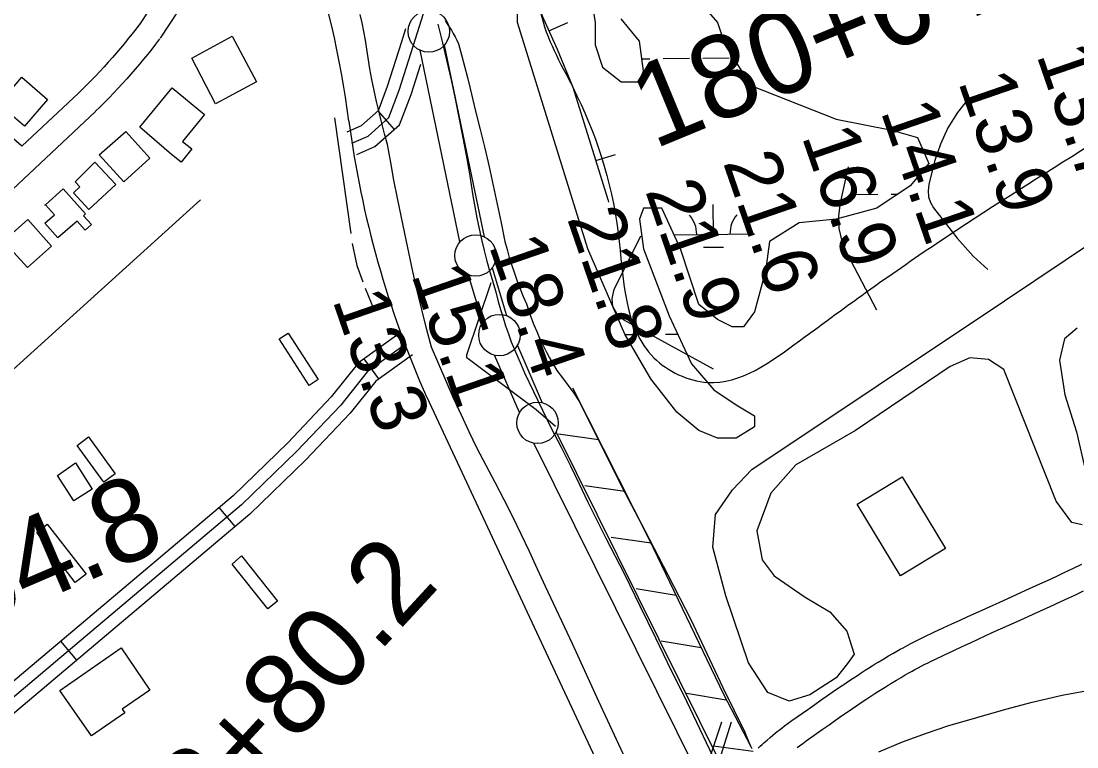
# Model space of a CAD drawing. Extents: x 3598634 to 3636690, y 517270 to 542944.
# Drawn here: x 3629242 to 3630516, y 527737 to 528613 of the extents above; entities that cross this region are included whole.
import ezdxf

# ---------------------------------------------------------------- set-up
doc = ezdxf.new("R2010")
doc.units = 0
for name, color, linetype in [('V-BLDG-OTLN', 7, 'Continuous'), ('V-BORW-LINE', 7, 'Continuous'), ('V-FLOD-BASE', 7, 'Continuous'), ('V-GRID-MAJR', 7, 'Continuous'), ('V-LEVE-TOET', 7, 'Continuous'), ('V-RIVR-RANG', 7, 'Continuous'), ('V-ROAD-CNTR', 7, 'Continuous'), ('V-RRAP-FSHR', 7, 'Continuous'), ('V-SITE-VEGE', 7, 'Continuous'), ('V-SURV-IDEN', 7, 'Continuous'), ('V-SURV-LINE', 7, 'Continuous'), ('V-TOPO-MINR', 7, 'Continuous'), ('V-TOPO-SHOR', 7, 'Continuous'), ('V-UTIL-LINE', 7, 'Continuous'), ('V-WETL-SWMP', 7, 'Continuous')]:
    doc.layers.add(name, color=color, linetype=linetype)

msp = doc.modelspace()

# ---------------------------------------------------------------- linework, layer by layer
at = {"layer": 'V-BLDG-OTLN'}
for points in [[(3629447.8, 528568.2), (3629496.7, 528594.7), (3629526.1, 528539.6), (3629476.6, 528513.2)], [(3629214.3, 528512.7), (3629242.5, 528545.2), (3629273.7, 528518.1), (3629246, 528486.2)], [(3629385.2, 528484.7), (3629424.1, 528532.2), (3629463.2, 528500.2), (3629436.6, 528467.7), (3629447.9, 528458.8), (3629435.1, 528442.8), (3629423.3, 528452.1)], [(3629368.2, 528479.5), (3629397.2, 528447.4), (3629365.6, 528418.8), (3629335.9, 528451.6)], [(3629330.8, 528442.8), (3629356, 528415.9), (3629323.7, 528385.7), (3629305.1, 528405.6), (3629312.8, 528412.9), (3629307, 528419.1)], [(3629271.1, 528391.3), (3629292.7, 528410.4), (3629319.4, 528380.2), (3629317.1, 528378.1), (3629326.6, 528367.4), (3629319.1, 528360.8), (3629309.5, 528371.7), (3629286.2, 528351.2), (3629270.5, 528368.9), (3629281.9, 528379)], [(3629271.1, 528391.3), (3629270.5, 528390.8), (3629271, 528391.4)], [(3629220.5, 528347.3), (3629249.8, 528373.4), (3629278.3, 528341.4), (3629249.3, 528315.5)], [(3629564.3, 528236.4), (3629600.4, 528180.3), (3629589.5, 528173.2), (3629553.2, 528229.6)], [(3629309.5, 528100.9), (3629323, 528111.2), (3629355.2, 528066.6), (3629341.5, 528056.7)], [(3629285.6, 528064.6), (3629307.4, 528079.8), (3629327.7, 528048.3), (3629305.3, 528034)], [(3630305.4, 528062.9), (3630357.7, 527976.5), (3630303.3, 527943.7), (3630251.1, 528030)], [(3629260.7, 527995.8), (3629273.4, 528006.1), (3629320.1, 527945.8), (3629307.1, 527935.7)], [(3629496.5, 527957.6), (3629507.8, 527967.6), (3629551.2, 527913.1), (3629539.5, 527903.7)], [(3629362.4, 527856.6), (3629397.3, 527805.9), (3629363.8, 527782.7), (3629366.8, 527778.4), (3629326.6, 527750.6), (3629288.6, 527805.5)]]:
    msp.add_lwpolyline(points, close=True, dxfattribs=at)
at = {"layer": 'V-BORW-LINE'}
for p, q in [((3629879, 528601.1), (3629901.9, 528611.2)), ((3629935.6, 528444.7), (3629959.4, 528452.1))]:
    msp.add_line(p, q, dxfattribs=at)
for points in [[(3630392.1, 529144.1), (3630386.7, 529139.3), (3630347.2, 529104), (3630288, 529059.6), (3630229.1, 529014.8), (3630131.7, 528935.1), (3630034.9, 528854.7), (3629955.2, 528788.3), (3629878, 528716.3), (3629870.8, 528706.9), (3629863.3, 528687.5), (3629861.3, 528671.4), (3629863, 528646.8), (3629869, 528623.8), (3629888.8, 528578.8), (3629907.8, 528533.1), (3629935.4, 528445.3), (3629950.1, 528397.7)], [(3629950.1, 528397.7), (3629951.1, 528394.3)]]:
    msp.add_lwpolyline(points, dxfattribs=at)
msp.add_spline([(3630492.8, 529217.4), (3630529.1, 529252.2), (3630611.1, 529176.1), (3630701.2, 528998.9), (3630783.6, 528822.7), (3630808.3, 528717.1), (3630775.6, 528649.4), (3630649.2, 528539.7), (3630520.9, 528456.4), (3630352.3, 528348.3), (3630181.4, 528227.1), (3630070.5, 528177), (3630005.7, 528206.7), (3629962.6, 528357.3), (3629907.8, 528533.1), (3629869, 528623.8), (3629878, 528716.3), (3630034.9, 528854.7), (3630229.1, 529014.8), (3630347.2, 529104), (3630425.9, 529174.9), (3630492.8, 529217.4)], degree=3, dxfattribs=at)
at = {"layer": 'V-FLOD-BASE'}
msp.add_line((3630088.1, 527702.8), (3630045.4, 527792.1), dxfattribs=at)
msp.add_lwpolyline([(3629745, 528609.2), (3629750.5, 528586.8), (3629755.7, 528564.3), (3629760.8, 528541.8), (3629765.7, 528519.2), (3629770.3, 528496.6), (3629774.8, 528474), (3629779.1, 528451.3), (3629783.2, 528428.6), (3629785.1, 528415.3), (3629787.3, 528402), (3629789.6, 528388.8), (3629792.1, 528375.6), (3629794.9, 528362.4), (3629797.8, 528349.3), (3629800.9, 528336.2), (3629804.2, 528323.2), (3629807.8, 528310.2), (3629811.5, 528297.3), (3629815.4, 528284.5), (3629817.9, 528274.6), (3629820.6, 528264.8), (3629823.6, 528255), (3629826.7, 528245.3), (3629830.1, 528235.7), (3629833.6, 528226.1), (3629837.3, 528216.7), (3629841.3, 528207.3), (3629845.4, 528198), (3629849.7, 528188.7), (3629860.4, 528166.1), (3629871.3, 528143.5), (3629882.3, 528121.1), (3629893.6, 528098.7), (3629905.1, 528076.5), (3629915.5, 528054.5), (3629926.1, 528032.6), (3629936.8, 528010.7), (3629947.8, 527989), (3629958.9, 527967.3), (3629970.3, 527945.8), (3629988.8, 527907.3), (3630007.5, 527868.8), (3630026.4, 527830.4), (3630045.4, 527792.1)], dxfattribs=at)
at = {"layer": 'V-GRID-MAJR'}
msp.add_spline([(3629245.8, 522922.6), (3629187.6, 528981.4), (3629129.4, 535042.1), (3629071.3, 541102.9), (3629071.2, 541104.8)], degree=3, dxfattribs=at)
at = {"layer": 'V-LEVE-TOET'}
for points in [[(3629782.7, 528117.3), (3629773.3, 528137.6), (3629764, 528157.9), (3629754.9, 528178.3), (3629746, 528198.8), (3629737.3, 528219.4), (3629731.3, 528242.1), (3629725.6, 528264.9), (3629720.1, 528287.7), (3629714.8, 528310.6), (3629709.8, 528333.6), (3629705.1, 528356.6), (3629700.5, 528378), (3629696.1, 528399.4), (3629691.9, 528420.9), (3629688, 528442.4), (3629684.3, 528463.9), (3629680.6, 528476.8), (3629677.1, 528489.8), (3629676.4, 528492.8), (3629673.9, 528502.8), (3629670.8, 528515.9), (3629668, 528529), (3629665.3, 528542.2), (3629662.9, 528555.4), (3629660.6, 528568.6), (3629659.1, 528579.1), (3629657.4, 528589.7), (3629655.5, 528600.1), (3629653.4, 528610.6), (3629651, 528621)], [(3629753.6, 528613.4), (3629756.2, 528609.7), (3629758.7, 528605.9), (3629761.2, 528601.9), (3629763.5, 528597.9), (3629765.8, 528593.8), (3629768, 528589.7), (3629770, 528585.5), (3629773.6, 528572), (3629777.1, 528558.5), (3629780.6, 528545), (3629784, 528531.4), (3629787.3, 528517.9), (3629790.5, 528504.3), (3629796.1, 528481.9), (3629801.5, 528459.5), (3629806.7, 528437.1), (3629811.7, 528414.6), (3629816.6, 528392.1), (3629821.4, 528369.6), (3629825.9, 528347), (3629828.4, 528337.3)], [(3629828.4, 528337.3), (3629831.2, 528327.7), (3629834.1, 528318.2), (3629837.3, 528308.7), (3629840.7, 528299.3), (3629844.3, 528290), (3629848.1, 528280.7), (3629852.1, 528271.6), (3629854.8, 528263.2), (3629857.7, 528254.8), (3629860.9, 528246.6), (3629864.3, 528238.4), (3629867.8, 528230.3), (3629871.6, 528222.3), (3629875.5, 528214.4), (3629879.7, 528206.6), (3629884.1, 528198.9), (3629888.6, 528191.3), (3629895.6, 528182.4), (3629902.4, 528173.3), (3629908.9, 528164.1), (3629915.2, 528154.7), (3629966.8, 528052), (3629994.9, 527998.4), (3630022.7, 527944.7), (3630050.2, 527890.8), (3630063.1, 527863.5), (3630076, 527836.3), (3630089.1, 527809.1), (3630102.3, 527782), (3630115.6, 527755), (3630117.5, 527749.9), (3630119.5, 527745), (3630121.7, 527740.1), (3630123.9, 527735.3)], [(3629971.3, 527722.9), (3629939.4, 527792.2), (3629907.3, 527861.5), (3629875, 527930.7), (3629865.4, 527951.8), (3629855.5, 527972.9), (3629845.5, 527993.9), (3629835.3, 528014.7), (3629824.8, 528035.5), (3629814.2, 528056.2), (3629803.4, 528076.7), (3629792.4, 528097.2), (3629782.7, 528117.3)]]:
    msp.add_lwpolyline(points, dxfattribs=at)
at = {"layer": 'V-ROAD-CNTR'}
for p, q in [((3629672.3, 528504.5), (3629692.2, 528482)), ((3629673.6, 528181.2), (3629656, 528205.5)), ((3629500.3, 528003.2), (3629481, 528026.2)), ((3629309.2, 527842.1), (3629289.8, 527865))]:
    msp.add_line(p, q, dxfattribs=at)
for points in [[(3629641.2, 528465.7), (3629660.8, 528474.2), (3629685.9, 528496.5), (3629698.3, 528529.5), (3629715.7, 528583.7), (3629734.7, 528645.4), (3629781.2, 528722.1), (3629823.8, 528759.5), (3630010, 528921.7), (3630562.8, 529390.1)], [(3629242.8, 528461.8), (3628678.4, 528955.1)], [(3629428.2, 528675.1), (3629384.5, 528608.7)], [(3629453.3, 528658.7), (3629409.5, 528592.2)], [(3629385.1, 528609.5), (3629380.5, 528603.5), (3629375.9, 528597.6), (3629371.2, 528591.7), (3629366.5, 528585.9), (3629361.7, 528580.2), (3629356.8, 528574.4), (3629351.9, 528568.8), (3629346.9, 528563.2), (3629341.9, 528557.6), (3629336.8, 528552.1), (3629331.6, 528546.6), (3629326.4, 528541.2), (3629321.2, 528535.9), (3629315.9, 528530.6), (3629310.7, 528525.6)], [(3629635.3, 528479.4), (3629652.7, 528487), (3629673.1, 528505.2), (3629684.1, 528534.4), (3629701.4, 528588.2), (3629706.2, 528603.9)], [(3629408.9, 528591.3), (3629404.2, 528585.2), (3629399.4, 528579), (3629394.6, 528572.9), (3629389.6, 528566.9), (3629384.6, 528560.8), (3629379.6, 528554.9), (3629374.4, 528549), (3629369.3, 528543.1), (3629364, 528537.4), (3629358.7, 528531.6), (3629353.4, 528525.9), (3629347.9, 528520.3), (3629342.5, 528514.7), (3629336.9, 528509.2), (3629331.6, 528504.1)], [(3629647.2, 528451.9), (3629669, 528461.4), (3629698.6, 528487.7), (3629712.5, 528524.5), (3629724.2, 528561)], [(3629310.9, 528525.8), (3629242.8, 528461.8)], [(3629331.4, 528503.9), (3629157.8, 528340.9), (3628130.2, 527419.2)], [(3629696.6, 528234.7), (3629649.2, 528200.6), (3629616.3, 528159.5), (3629563.7, 528104.2), (3629497.8, 528040.3), (3627412, 526281.5)], [(3629705.4, 528222.6), (3629659.6, 528189.6), (3629627.6, 528149.7), (3629574.4, 528093.6), (3629507.8, 528029.2), (3627421.7, 526270)], [(3629714.1, 528210.4), (3629670, 528178.6), (3629638.9, 528139.8), (3629585, 528083.1), (3629517.9, 528018), (3627431.3, 526258.5)], [(3629731.6, 528159), (3630126, 527314.9), (3630608.6, 526171.2)], [(3630276.5, 527839.6), (3630283.2, 527843.6), (3630289.1, 527847.1), (3630294.4, 527850.1), (3630299, 527852.7), (3630303, 527855), (3630306.6, 527856.9), (3630309.7, 527858.6), (3630315.2, 527861.5), (3630319.3, 527863.7), (3630322.5, 527865.3), (3630327.2, 527867.6), (3630331.9, 527869.9), (3630343.8, 527875.6), (3630355, 527880.9), (3630365.5, 527885.8), (3630375.4, 527890.3), (3630384.6, 527894.5), (3630401.9, 527902.4), (3630432.2, 527916.1), (3630454.9, 527926.3), (3630471.8, 527934), (3630484.5, 527939.8), (3630494, 527944.2), (3630501.1, 527947.5), (3630511.7, 527952.5), (3630522.3, 527957.6)], [(3630292, 527813.9), (3630298.6, 527817.8), (3630304.3, 527821.2), (3630309.3, 527824.1), (3630313.6, 527826.5), (3630317.5, 527828.7), (3630320.9, 527830.6), (3630323.9, 527832.2), (3630329.1, 527834.9), (3630333, 527837), (3630336, 527838.5), (3630340.4, 527840.7), (3630344.9, 527842.9), (3630356.7, 527848.5), (3630367.8, 527853.7), (3630378.1, 527858.5), (3630387.9, 527863), (3630397.1, 527867.2), (3630414.3, 527875.1), (3630444.5, 527888.7), (3630467.3, 527899), (3630484.3, 527906.7), (3630497.1, 527912.6), (3630506.6, 527917), (3630513.8, 527920.4), (3630524.6, 527925.4)], [(3630131.7, 527735.6), (3630134.1, 527738), (3630136.4, 527740.1), (3630138.5, 527742.1), (3630140.5, 527743.9), (3630142.5, 527745.6), (3630146, 527748.7), (3630149.2, 527751.4), (3630152.1, 527753.7), (3630154.5, 527755.7), (3630156.8, 527757.5), (3630160.6, 527760.4), (3630163.5, 527762.6), (3630167.9, 527765.9), (3630172.4, 527769), (3630191.6, 527782.6), (3630200, 527788.5), (3630207.9, 527794), (3630215.3, 527799.2), (3630222.2, 527804), (3630228.8, 527808.5), (3630235, 527812.7), (3630240.8, 527816.6), (3630246.2, 527820.3), (3630251.4, 527823.6), (3630256.2, 527826.8), (3630260.8, 527829.7), (3630265, 527832.4), (3630269.1, 527835), (3630272.9, 527837.3), (3630276.4, 527839.5)], [(3630178.7, 527736.5), (3630181.4, 527738.5), (3630185.5, 527741.5), (3630189.7, 527744.5), (3630208.9, 527758.1), (3630217.2, 527763.9), (3630225.1, 527769.4), (3630232.4, 527774.6), (3630239.3, 527779.3), (3630245.7, 527783.8), (3630251.8, 527787.9), (3630257.4, 527791.7), (3630262.8, 527795.2), (3630267.8, 527798.5), (3630272.5, 527801.6), (3630276.9, 527804.4), (3630281.1, 527807.1), (3630285, 527809.5), (3630288.6, 527811.8), (3630292.1, 527813.9)]]:
    msp.add_lwpolyline(points, dxfattribs=at)
for centre, radius, start, end in [((3628519, 528348.9), 1127.6, 7.3029, 19.1262), ((3630831.8, 528649.7), 1204.7, 187.5108, 204.0387)]:
    msp.add_arc(centre, radius, start, end, dxfattribs=at)
at = {"layer": 'V-RRAP-FSHR'}
for p, q in [((3629939, 528107.9), (3629890.7, 528114.7)), ((3629970.7, 528045.5), (3629922.4, 528052.3)), ((3630002.5, 527983.1), (3629954.1, 527989.9)), ((3630032.6, 527919.9), (3629984.5, 527927.9)), ((3630062.9, 527856.8), (3630014.7, 527864.8)), ((3630093.2, 527793.7), (3630045, 527801.6)), ((3630125.8, 527731.8), (3630077.4, 527738.1))]:
    msp.add_line(p, q, dxfattribs=at)
for points in [[(3629907.3, 528170.3), (3630000.2, 527987.5), (3630089.7, 527801), (3630122.6, 527737.9)], [(3629933.5, 528118.7), (3630000.2, 527987.5), (3630089.7, 527801), (3630122.6, 527737.9)]]:
    msp.add_lwpolyline(points, dxfattribs=at)
at = {"layer": 'V-SITE-VEGE'}
for points in [[(3630523, 528005.3), (3630510.3, 528007.8), (3630491.4, 528033.9), (3630428.2, 528192.4), (3630409.7, 528204.5), (3630387.1, 528206.8), (3630363.5, 528196.3), (3630249, 528118.9), (3630177.1, 528077.7), (3630147.1, 528043.2), (3630130, 527997.8), (3630136.5, 527962.9), (3630151.1, 527943.6), (3630188.3, 527917.9), (3630218.2, 527900.4), (3630238.5, 527877.1), (3630247.6, 527849.2), (3630239.5, 527837.8), (3630225.9, 527820.5), (3630194.2, 527800.1), (3630169.1, 527792.4), (3630143.5, 527802.9), (3630120.1, 527838.8), (3630092.7, 527919.6), (3630077.1, 527978.2), (3630080.3, 528017.6), (3630100.6, 528047.6), (3630123.8, 528072.1), (3630428.9, 528275.3), (3630684.2, 528446.3)], [(3630516.8, 528242.5), (3630501.7, 528229.4), (3630495.4, 528204), (3630502.1, 528162), (3630515.9, 528117.4), (3630527, 528070)], [(3630277.2, 527731.2), (3630306, 527743.4), (3630335, 527753.8), (3630360.8, 527762.6), (3630430.5, 527782.7), (3630462.6, 527791.4), (3630498.8, 527799.6), (3630531.5, 527805.9), (3630566.7, 527806.5), (3630621.2, 527803), (3630644.3, 527798.9), (3630667, 527790), (3630697.8, 527773.6), (3630721, 527755.8), (3630735.5, 527742.3), (3630770.9, 527702)]]:
    msp.add_lwpolyline(points, dxfattribs=at)
at = {"layer": 'V-SURV-LINE'}
for points in [[(3629752.7, 528583.8), (3629801, 528352.6)], [(3629771.6, 528346.5), (3629723.4, 528577.7)], [(3629810.5, 528315.2), (3629827.8, 528257.6)], [(3629799.1, 528248.9), (3629781.8, 528306.5)], [(3629840.9, 528221.7), (3629871, 528152.5)], [(3629843.5, 528140.6), (3629813.4, 528209.8)], [(3629887.6, 528117), (3630110.2, 527668.7)], [(3630083.3, 527655.4), (3629860.7, 528103.7)]]:
    msp.add_lwpolyline(points, dxfattribs=at)
for centre in [(3629734, 528600.3), (3629790.4, 528330), (3629819.2, 528234.1), (3629865.3, 528128.2)]:
    msp.add_circle(centre, 25, dxfattribs=at)
at = {"layer": 'V-TOPO-MINR'}
for points in [[(3630386.4, 528520.2), (3630386, 528519.8), (3630372.3, 528502.5), (3630360.6, 528484.2), (3630351.7, 528464.4), (3630344.7, 528443.5), (3630337.6, 528415.6), (3630336.8, 528408.1), (3630337.3, 528400.9), (3630339.7, 528394.1), (3630343.4, 528387.6), (3630371.9, 528350.9), (3630391.4, 528329.2), (3630409, 528313.3)], [(3630240.2, 528437), (3630230.5, 528393.8), (3630228.7, 528378), (3630229.1, 528362.5), (3630232.7, 528347.4), (3630238.6, 528332.7), (3630274.6, 528264.5)], [(3630077.9, 528193.1), (3629969.2, 528252.5), (3629961.1, 528260), (3629956, 528268.4), (3629955.4, 528278.3), (3629957.7, 528289), (3629989.9, 528353.8)], [(3629887.1, 528123.9), (3629863.6, 528144.1), (3629781.6, 528205.4), (3629780.7, 528206.4), (3629780.1, 528207.6), (3629779.9, 528208.8), (3629780.1, 528210.2), (3629809.1, 528297.4)]]:
    msp.add_lwpolyline(points, dxfattribs=at)
at = {"layer": 'V-TOPO-SHOR'}
for p, q in [((3629620.2, 528496.3), (3629639.9, 528356.7)), ((3629214.4, 528177), (3629458.2, 528397.2)), ((3629657.2, 528290.7), (3629668.1, 528264.2))]:
    msp.add_line(p, q, dxfattribs=at)
msp.add_lwpolyline([(3629641.3, 528344.5), (3629647.1, 528318.1), (3629654.4, 528298.4)], dxfattribs=at)
at = {"layer": 'V-UTIL-LINE'}
for p, q in [((3630038.2, 527619), (3630087.6, 527767.4)), ((3630047.2, 527604), (3630099.6, 527767.4))]:
    msp.add_line(p, q, dxfattribs=at)
at = {"layer": 'V-WETL-SWMP'}
for p, q in [((3629991.2, 528567.5), (3630000.8, 528567.5)), ((3630016.8, 528567.7), (3630048.8, 528568)), ((3630064.7, 528568.1), (3630096.7, 528568.4)), ((3630244.2, 528403.6), (3630276.2, 528403.9)), ((3630292.2, 528404.1), (3630300.3, 528404.1)), ((3630077.6, 528355.6), (3630077.2, 528391.6)), ((3630030, 528355.2), (3630127.6, 528356.1)), ((3630065.7, 528340.1), (3630089.7, 528340.3)), ((3629971.9, 528234.6), (3630003.8, 528234.9)), ((3630019.8, 528235), (3630034.6, 528235.2))]:
    msp.add_line(p, q, dxfattribs=at)
for points in [[(3630055.7, 528642.4), (3630082.5, 528611), (3630091.5, 528584.2), (3630122.8, 528535), (3630225.7, 528494.7), (3630292.9, 528481.2), (3630324.2, 528472.3), (3630337.6, 528441), (3630315.2, 528414.1), (3630275, 528387.3), (3630225.7, 528373.8), (3630181, 528369.4), (3630145.2, 528347), (3630140.7, 528311.2), (3630127.3, 528262), (3630113.9, 528244.1), (3630100.4, 528244.1), (3630082.5, 528253), (3630060.1, 528270.9), (3630037.8, 528338), (3630015.4, 528387.3), (3629993, 528387.3), (3629988.5, 528373.8), (3629993, 528338), (3630024.3, 528257.5), (3630051.2, 528199.3), (3630078, 528168), (3630104.9, 528150.1), (3630127.3, 528136.7), (3630127.3, 528123.2), (3630104.9, 528109.8), (3630082.5, 528109.8), (3630060.1, 528118.8), (3630033.3, 528141.1), (3630002, 528181.4), (3629970.6, 528235.1), (3629925.9, 528338), (3629840.9, 528611), (3629840.9, 528655.8)], [(3629930.4, 528637.9), (3629934.8, 528611), (3629934.8, 528584.2), (3629943.8, 528557.3), (3629966.2, 528539.4), (3629988.5, 528539.4), (3629993, 528552.9), (3629988.5, 528588.7), (3629966.2, 528615.5)]]:
    msp.add_lwpolyline(points, dxfattribs=at)
for centre, start, end in [((3630022.3, 528355.6), 359.7615, 41.3052), ((3630132.8, 528356.6), 139.7615, 181.3052)]:
    msp.add_arc(centre, 35.2, start, end, dxfattribs=at)

# ---------------------------------------------------------------- texts
at = {"layer": 'V-RIVR-RANG'}
for s, p in [('13.7', (3630467.2, 528572.4)), ('13.9', (3630372.7, 528539.8)), ('14.1', (3630279.1, 528504.4)), ('16.9', (3630183.8, 528474.1)), ('21.6', (3630088.8, 528442.7)), ('21.9', (3629994.9, 528408.4)), ('21.8', (3629900.5, 528375.2)), ('18.4', (3629806.1, 528342.4)), ('15.1', (3629712.4, 528307.3)), ('13.3', (3629617.2, 528276.7))]:
    msp.add_text(s, height=67, rotation=289.0383, dxfattribs=at).set_placement(p)
at = {"layer": 'V-SURV-IDEN'}
for s, rotation, p in [('180+64.6', 22.4128, (3630005.8, 528458)), ('181+64.8', 23.2686, (3628904.4, 527757.3)), ('182+80.2', 47.3324, (3629367.9, 527518.9))]:
    msp.add_text(s, height=100, rotation=rotation, dxfattribs=at).set_placement(p)

doc.saveas('drawing.dxf')
